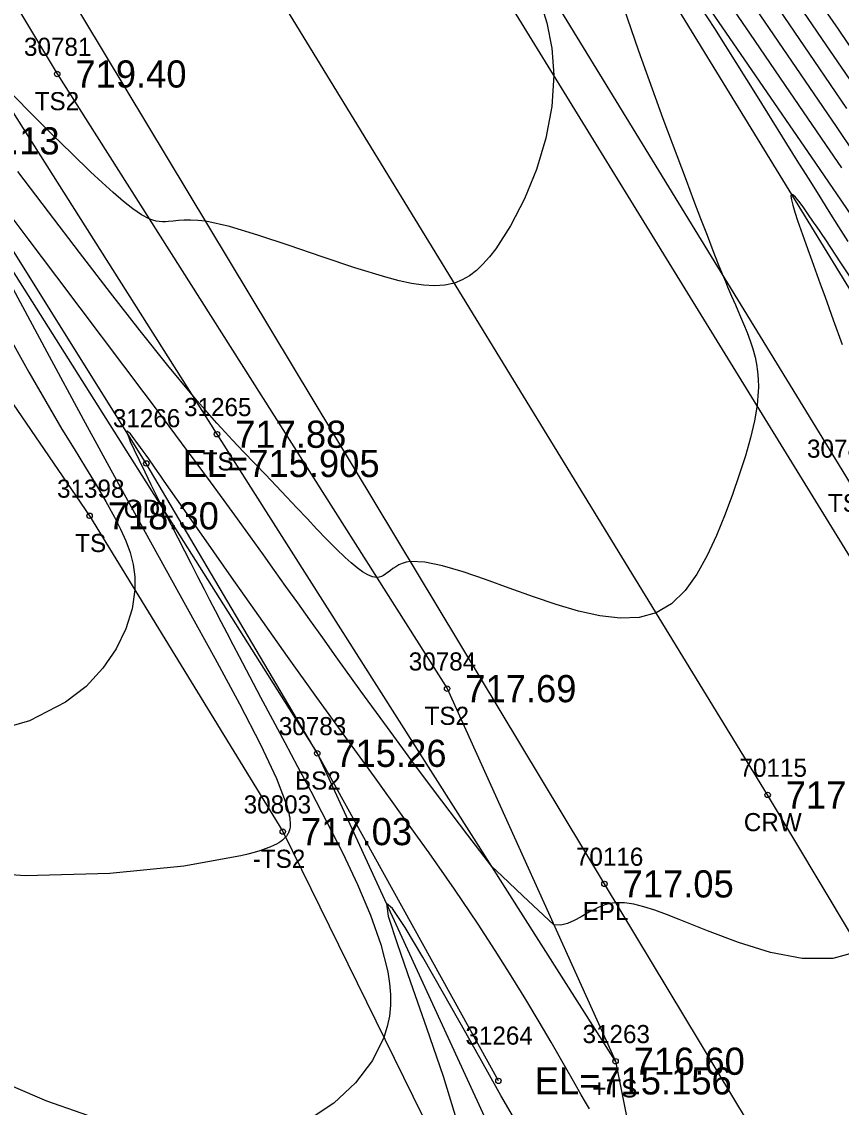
# Model space of a CAD drawing. Extents: x 1376587 to 1378239, y 1000335 to 1003031.
# Drawn here: x 1377110.1 to 1377155.3, y 1001997.9 to 1002057.8 of the extents above; entities that cross this region are included whole.
import ezdxf

# ---------------------------------------------------------------- set-up
doc = ezdxf.new("R2010")
doc.units = 0
for name, color, linetype in [('RD_DTM_BkLn1', 7, 'Continuous'), ('RD_DTM_BkLn2', 7, 'Continuous'), ('RD_DTM_BkLn_txCode', 7, 'Continuous'), ('RD_DTM_Major1', 7, 'Continuous'), ('RD_DTM_Minor1', 7, 'Continuous'), ('RD_EX_H2O', 7, 'Continuous'), ('RD_EX_H2O_txCode', 7, 'Continuous'), ('RD_EX_Road', 7, 'Continuous'), ('RD_EX_Road_txCode', 7, 'Continuous'), ('RD_EX_TX_H2O_ELEV', 7, 'Continuous'), ('RD_EX_TX_Misc_ELEV', 7, 'Continuous'), ('RD_EX_TX_Road_ELEV', 7, 'Continuous'), ('RD_HC_Survey_ELEV', 7, 'Continuous'), ('RD_HC_Survey_txCode', 7, 'Continuous'), ('RD_SMD_Locator', 7, 'Continuous')]:
    doc.layers.add(name, color=color, linetype=linetype)

msp = doc.modelspace()

# ---------------------------------------------------------------- linework, layer by layer
at = {"layer": 'RD_DTM_BkLn1'}
msp.add_lwpolyline([(1377340.411, 1001702.156), (1377308.865, 1001753.727), (1377278.246, 1001805.238), (1377245.962, 1001858.008), (1377214.824, 1001910.42), (1377182.966, 1001962.109), (1377151.242, 1002015.115), (1377120.387, 1002065.538), (1377089.615, 1002116.564), (1377055.769, 1002172.475), (1377024.269, 1002225.826), (1377004.131, 1002257.876), (1377003.447, 1002259.314)], dxfattribs=at)
at = {"layer": 'RD_DTM_BkLn2'}
for points in [[(1376977.592, 1002343.743), (1376991.525, 1002318.779), (1377012.226, 1002283.102), (1377032.893, 1002247.364), (1377053.281, 1002213.6), (1377075.695, 1002176.413), (1377096.747, 1002142.056), (1377117.513, 1002106.979), (1377138.493, 1002071.226), (1377160.243, 1002035.712), (1377181.074, 1001999.107), (1377204.311, 1001959.476)], [(1376971.766, 1002339.684), (1376984.16, 1002314.581), (1377005.368, 1002280.112), (1377027.082, 1002243.848), (1377048.279, 1002210.776), (1377069.87, 1002173.423), (1377092.065, 1002138.92), (1377112.017, 1002104.252), (1377133.641, 1002068.495), (1377155.53, 1002032.726), (1377177.087, 1001996.618), (1377201.678, 1001958.67), (1377205.328, 1001957.618)], [(1376933.477, 1002336.978), (1376936.207, 1002337.361), (1376942.118, 1002334.622), (1376963.252, 1002302.727), (1376984.874, 1002266.163), (1377004.611, 1002231.868), (1377027.248, 1002196.435), (1377047.864, 1002161.082), (1377069.437, 1002124.09), (1377090.339, 1002090.957), (1377112.039, 1002054.903), (1377133.555, 1002020.982), (1377142.847, 1002000.419), (1377146.96, 1001979.874), (1377168.451, 1001949.096), (1377180.608, 1001931.393), (1377190.285, 1001911.959), (1377184.466, 1001904.154), (1377176.345, 1001916.445), (1377168.914, 1001925.218), (1377157.418, 1001940.596), (1377135.248, 1001988.16)], [(1377142.847, 1002000.419), (1377120.857, 1002035.022), (1377093.975, 1002077.46), (1377068.464, 1002119.505), (1377041.306, 1002163.638), (1377022.11, 1002198.969), (1376992.664, 1002247.269), (1376968.66, 1002290.747), (1376938.21, 1002335.497), (1376936.932, 1002336.502), (1376934.733, 1002336.167)], [(1376931.277, 1002334.72), (1376930.538, 1002327.778), (1376948.096, 1002284.738), (1376977.707, 1002235.156), (1376998.585, 1002198.065), (1377023.427, 1002151.701), (1377053.922, 1002110.488), (1377069.919, 1002089.279), (1377076.048, 1002081.264), (1377085.906, 1002071.338), (1377113.825, 1002030.519), (1377124.485, 1002013.092), (1377135.759, 1001990.148)], [(1376935.374, 1002334.231), (1376953.076, 1002295.685), (1376977.004, 1002261.504), (1376998.814, 1002228.831), (1377019.729, 1002192.044), (1377041.392, 1002156.493), (1377062.715, 1002120.197), (1377083.309, 1002087.295), (1377105.033, 1002051.213), (1377126.385, 1002017.412), (1377141.025, 1001985.591), (1377143.73, 1001977.344), (1377160.135, 1001942.462), (1377172.58, 1001925.323), (1377184.431, 1001906.97)]]:
    msp.add_lwpolyline(points, dxfattribs=at)
at = {"layer": 'RD_DTM_Major1'}
for points in [[(1377155.327, 1002049.73), (1377154.447, 1002051.019), (1377152.461, 1002053.926), (1377150.287, 1002057.105), (1377148.043, 1002060.389)], [(1377137.214, 1001997.337), (1377136.526, 1001998.537), (1377135.797, 1001999.821), (1377134.58, 1002001.984), (1377133.352, 1002004.166), (1377132.205, 1002006.169), (1377131.235, 1002007.795), (1377130.536, 1002008.844), (1377130.201, 1002009.117), (1377130.305, 1002008.434), (1377130.791, 1002006.912), (1377131.537, 1002004.78), (1377132.423, 1002002.264), (1377133.327, 1001999.594), (1377134.13, 1001996.996)]]:
    msp.add_lwpolyline(points, dxfattribs=at)
at = {"layer": 'RD_DTM_Minor1'}
for points in [[(1377155.69, 1002045.66), (1377155.175, 1002046.472), (1377154.64, 1002047.319), (1377154.082, 1002048.208), (1377153.496, 1002049.145), (1377152.878, 1002050.136), (1377150.682, 1002053.664), (1377148.319, 1002057.413), (1377146.003, 1002060.972)], [(1377156.054, 1002050.505), (1377155.034, 1002052.002), (1377151.101, 1002057.761), (1377149.019, 1002060.81)], [(1377142.859, 1002059.835), (1377144.113, 1002056.183), (1377145.466, 1002052.454), (1377146.741, 1002049.041), (1377147.158, 1002047.936), (1377147.542, 1002046.924), (1377147.896, 1002046.002), (1377148.22, 1002045.166), (1377148.517, 1002044.414), (1377148.789, 1002043.741), (1377148.912, 1002043.443), (1377149.03, 1002043.161), (1377149.144, 1002042.894), (1377149.252, 1002042.64), (1377149.357, 1002042.397), (1377149.459, 1002042.164), (1377149.694, 1002041.623), (1377149.91, 1002041.12), (1377150.103, 1002040.643), (1377150.275, 1002040.184), (1377150.422, 1002039.73), (1377150.545, 1002039.272), (1377150.625, 1002038.888), (1377150.685, 1002038.489), (1377150.721, 1002038.068), (1377150.73, 1002037.619), (1377150.709, 1002037.138), (1377150.655, 1002036.618), (1377150.508, 1002035.765), (1377150.291, 1002034.83), (1377150.011, 1002033.83), (1377149.679, 1002032.782), (1377149.304, 1002031.702), (1377148.895, 1002030.608), (1377148.425, 1002029.442), (1377147.912, 1002028.322), (1377147.338, 1002027.291), (1377146.687, 1002026.392), (1377145.945, 1002025.668), (1377145.093, 1002025.163), (1377144.151, 1002024.91), (1377143.109, 1002024.866), (1377141.987, 1002024.996), (1377140.803, 1002025.262), (1377139.577, 1002025.626), (1377138.326, 1002026.05), (1377136.982, 1002026.532), (1377135.672, 1002027.003), (1377134.434, 1002027.423), (1377133.306, 1002027.753), (1377132.329, 1002027.955), (1377131.54, 1002027.99), (1377131.294, 1002027.953), (1377131.078, 1002027.89), (1377130.887, 1002027.808), (1377130.718, 1002027.712), (1377130.565, 1002027.609), (1377130.425, 1002027.503), (1377130.297, 1002027.403), (1377130.174, 1002027.311), (1377130.052, 1002027.231), (1377129.929, 1002027.169), (1377129.801, 1002027.129), (1377129.664, 1002027.117), (1377129.43, 1002027.157), (1377129.17, 1002027.266), (1377128.888, 1002027.436), (1377128.585, 1002027.657), (1377128.263, 1002027.923), (1377127.927, 1002028.225), (1377127.427, 1002028.703), (1377126.906, 1002029.227), (1377126.37, 1002029.785), (1377125.823, 1002030.365), (1377125.269, 1002030.955), (1377124.716, 1002031.545), (1377124.119, 1002032.173), (1377123.523, 1002032.794), (1377122.926, 1002033.416), (1377122.325, 1002034.046), (1377121.715, 1002034.692), (1377121.095, 1002035.363), (1377120.842, 1002035.64), (1377120.586, 1002035.925), (1377120.323, 1002036.22), (1377120.053, 1002036.527), (1377119.774, 1002036.85), (1377119.484, 1002037.19), (1377118.138, 1002038.82), (1377116.619, 1002040.724), (1377114.979, 1002042.826), (1377113.272, 1002045.045), (1377111.549, 1002047.303), (1377109.863, 1002049.523)], [(1377156.532, 1002046.122), (1377155.29, 1002047.941), (1377154.617, 1002048.925), (1377153.897, 1002049.977), (1377151.837, 1002052.983), (1377149.543, 1002056.33), (1377147.147, 1002059.83)], [(1377156.759, 1002055.006), (1377155.147, 1002057.372), (1377153.523, 1002059.753)], [(1377138.643, 1002059.049), (1377139.057, 1002057.725), (1377139.341, 1002056.319), (1377139.451, 1002054.833), (1377139.336, 1002053.114), (1377138.999, 1002051.363), (1377138.48, 1002049.64), (1377137.82, 1002048.007), (1377137.058, 1002046.524), (1377136.236, 1002045.252), (1377135.888, 1002044.803), (1377135.533, 1002044.404), (1377135.166, 1002044.057), (1377134.783, 1002043.767), (1377134.381, 1002043.536), (1377133.954, 1002043.367), (1377133.423, 1002043.251), (1377132.853, 1002043.214), (1377132.243, 1002043.249), (1377131.593, 1002043.345), (1377130.903, 1002043.493), (1377130.17, 1002043.684), (1377128.466, 1002044.201), (1377126.658, 1002044.806), (1377124.839, 1002045.433), (1377123.102, 1002046.014), (1377121.539, 1002046.482), (1377120.244, 1002046.771), (1377119.788, 1002046.826), (1377119.389, 1002046.844), (1377119.039, 1002046.837), (1377118.728, 1002046.812), (1377118.445, 1002046.782), (1377118.183, 1002046.754), (1377118.011, 1002046.743), (1377117.84, 1002046.741), (1377117.668, 1002046.753), (1377117.491, 1002046.782), (1377117.306, 1002046.832), (1377117.111, 1002046.908), (1377116.688, 1002047.134), (1377116.215, 1002047.459), (1377115.694, 1002047.87), (1377115.13, 1002048.356), (1377114.525, 1002048.907), (1377113.883, 1002049.51), (1377112.84, 1002050.51), (1377111.756, 1002051.57), (1377110.667, 1002052.657), (1377109.61, 1002053.735)], [(1377156.191, 1002053.993), (1377154.48, 1002056.505), (1377152.719, 1002059.085)], [(1377155.617, 1002052.992), (1377153.811, 1002055.64), (1377151.912, 1002058.421)], [(1377156.249, 1002043.034), (1377155.285, 1002044.483), (1377154.444, 1002045.741), (1377154.209, 1002046.091), (1377154.096, 1002046.258), (1377153.88, 1002046.578), (1377153.777, 1002046.731), (1377153.467, 1002047.183), (1377153.195, 1002047.57), (1377152.963, 1002047.882), (1377152.777, 1002048.108), (1377152.64, 1002048.239), (1377152.556, 1002048.263), (1377152.529, 1002048.169), (1377152.555, 1002047.965), (1377152.63, 1002047.664), (1377152.745, 1002047.278), (1377152.893, 1002046.821), (1377153.07, 1002046.306), (1377153.255, 1002045.779), (1377153.457, 1002045.215), (1377153.673, 1002044.617), (1377154.141, 1002043.329), (1377154.389, 1002042.646), (1377154.862, 1002041.334), (1377155.348, 1002039.966)], [(1377156.393, 1002006.508), (1377154.842, 1002006.086), (1377153.154, 1002006.094), (1377151.395, 1002006.423), (1377149.631, 1002006.964), (1377147.928, 1002007.608), (1377146.351, 1002008.245), (1377145.663, 1002008.515), (1377145.018, 1002008.75), (1377144.416, 1002008.941), (1377143.857, 1002009.079), (1377143.341, 1002009.155), (1377142.867, 1002009.161), (1377142.658, 1002009.137), (1377142.457, 1002009.098), (1377142.264, 1002009.044), (1377142.077, 1002008.979), (1377141.896, 1002008.903), (1377141.72, 1002008.82), (1377141.324, 1002008.605), (1377140.943, 1002008.383), (1377140.571, 1002008.179), (1377140.201, 1002008.02), (1377139.829, 1002007.932), (1377139.448, 1002007.941), (1377138.876, 1002008.479), (1377138.304, 1002009.017), (1377137.731, 1002009.555), (1377136.587, 1002010.632), (1377136.015, 1002011.17), (1377134.688, 1002012.889), (1377133.253, 1002014.788), (1377131.76, 1002016.795), (1377130.26, 1002018.837), (1377128.801, 1002020.842), (1377127.435, 1002022.737), (1377126.686, 1002023.781), (1377125.979, 1002024.77), (1377125.307, 1002025.714), (1377124.66, 1002026.622), (1377124.033, 1002027.503), (1377123.416, 1002028.367), (1377122.699, 1002029.364), (1377121.979, 1002030.36), (1377121.246, 1002031.367), (1377120.493, 1002032.395), (1377119.712, 1002033.454), (1377118.894, 1002034.555), (1377117.894, 1002035.895), (1377116.835, 1002037.306), (1377115.717, 1002038.792), (1377113.305, 1002041.995), (1377112.013, 1002043.714), (1377110.443, 1002045.807), (1377108.887, 1002047.873)], [(1377109.588, 1002043.066), (1377111.467, 1002039.566), (1377113.468, 1002035.862), (1377115.524, 1002032.089), (1377117.564, 1002028.379), (1377119.203, 1002025.424), (1377120.732, 1002022.658), (1377122.098, 1002020.134), (1377123.249, 1002017.904), (1377124.135, 1002016.02), (1377124.702, 1002014.535), (1377124.746, 1002014.387), (1377124.785, 1002014.246), (1377124.818, 1002014.11), (1377124.845, 1002013.981), (1377124.867, 1002013.857), (1377124.882, 1002013.739), (1377124.892, 1002013.603), (1377124.894, 1002013.476), (1377124.885, 1002013.355), (1377124.867, 1002013.241), (1377124.837, 1002013.133), (1377124.798, 1002013.031), (1377124.777, 1002012.987), (1377124.753, 1002012.944), (1377124.728, 1002012.903), (1377124.7, 1002012.862), (1377124.67, 1002012.822), (1377124.637, 1002012.783), (1377124.56, 1002012.702), (1377124.472, 1002012.624), (1377124.372, 1002012.548), (1377124.262, 1002012.476), (1377124.139, 1002012.405), (1377124.004, 1002012.336), (1377123.774, 1002012.234), (1377123.514, 1002012.135), (1377123.224, 1002012.038), (1377122.904, 1002011.944), (1377122.554, 1002011.851), (1377122.174, 1002011.759), (1377119.02, 1002011.189), (1377114.932, 1002010.772), (1377110.279, 1002010.656), (1377105.43, 1002010.989)], [(1377109.282, 1002040.59), (1377110.465, 1002038.455), (1377111.603, 1002036.476), (1377112.3, 1002035.308), (1377112.966, 1002034.216), (1377113.595, 1002033.192), (1377114.181, 1002032.226), (1377114.719, 1002031.311), (1377115.204, 1002030.437), (1377115.538, 1002029.783), (1377115.826, 1002029.138), (1377116.059, 1002028.492), (1377116.226, 1002027.834), (1377116.316, 1002027.154), (1377116.32, 1002026.44), (1377116.166, 1002025.383), (1377115.822, 1002024.281), (1377115.285, 1002023.174), (1377114.554, 1002022.103), (1377113.626, 1002021.108), (1377112.5, 1002020.228), (1377110.5, 1002019.209), (1377108.202, 1002018.542)], [(1377141.409, 1001997.789), (1377141.188, 1001998.168), (1377140.957, 1001998.569), (1377140.456, 1001999.448), (1377140.18, 1001999.931), (1377139.885, 1002000.447), (1377139.296, 1002001.47), (1377138.634, 1002002.6), (1377137.9, 1002003.825), (1377137.093, 1002005.138), (1377136.214, 1002006.527), (1377135.262, 1002007.983), (1377133.956, 1002009.908), (1377132.554, 1002011.912), (1377131.074, 1002013.985), (1377129.538, 1002016.114), (1377127.963, 1002018.287), (1377126.371, 1002020.493), (1377124.747, 1002022.762), (1377123.162, 1002024.996), (1377121.653, 1002027.138), (1377120.255, 1002029.13), (1377117.944, 1002032.435), (1377117.754, 1002032.707), (1377117.573, 1002032.965), (1377117.401, 1002033.211), (1377117.084, 1002033.662), (1377116.938, 1002033.868), (1377116.78, 1002034.089), (1377116.634, 1002034.293), (1377116.378, 1002034.644), (1377116.268, 1002034.79), (1377116.171, 1002034.915), (1377116.073, 1002035.036), (1377115.993, 1002035.125), (1377115.933, 1002035.181), (1377115.894, 1002035.2), (1377115.878, 1002035.18), (1377115.885, 1002035.119), (1377115.899, 1002035.067), (1377115.921, 1002035.002), (1377115.949, 1002034.926), (1377115.984, 1002034.837), (1377116.025, 1002034.737), (1377116.072, 1002034.627), (1377116.282, 1002034.159), (1377116.551, 1002033.588), (1377116.864, 1002032.94), (1377117.209, 1002032.24), (1377117.571, 1002031.513), (1377117.938, 1002030.783), (1377118.321, 1002030.03), (1377118.694, 1002029.297), (1377119.062, 1002028.58), (1377119.425, 1002027.874), (1377119.786, 1002027.173), (1377120.147, 1002026.474), (1377120.449, 1002025.887), (1377120.755, 1002025.293), (1377121.068, 1002024.688), (1377121.389, 1002024.066), (1377121.722, 1002023.426), (1377122.07, 1002022.761), (1377122.648, 1002021.666), (1377123.264, 1002020.506), (1377123.913, 1002019.287), (1377124.592, 1002018.013), (1377125.297, 1002016.689), (1377126.024, 1002015.319), (1377126.915, 1002013.621), (1377127.79, 1002011.895), (1377128.605, 1002010.174), (1377129.32, 1002008.487), (1377129.892, 1002006.868), (1377130.279, 1002005.347), (1377130.38, 1002004.715), (1377130.433, 1002004.103), (1377130.432, 1002003.505), (1377130.374, 1002002.915), (1377130.253, 1002002.327), (1377130.065, 1002001.736), (1377129.435, 1002000.468), (1377128.505, 1001999.231), (1377127.295, 1001998.096), (1377125.827, 1001997.134)], [(1377115.259, 1001996.894), (1377111.462, 1001998.213), (1377107.641, 1001999.856)]]:
    msp.add_lwpolyline(points, dxfattribs=at)
at = {"layer": 'RD_EX_H2O'}
msp.add_lwpolyline([(1377136.384, 1001999.335), (1377126.385, 1002017.412), (1377116.954, 1002033.408), (1377090.35, 1002075.98), (1377065.423, 1002117.585), (1377038.304, 1002163.028), (1377017.874, 1002196.373), (1376989.721, 1002244.928), (1376963.62, 1002288.233), (1376935.748, 1002334.332)], dxfattribs=at)
at = {"layer": 'RD_EX_Road'}
for points in [[(1377350.339, 1001708.261), (1377317.923, 1001758.892), (1377286.961, 1001809.893), (1377254.767, 1001863.401), (1377224.604, 1001914.857), (1377192.26, 1001967.361), (1377160.973, 1002019.841), (1377129.715, 1002070.663), (1377099.389, 1002121.709), (1377064.159, 1002179.082), (1377033.485, 1002231.09), (1377014.7, 1002262.97), (1377013.314, 1002264.907)], [(1377330.916, 1001696.377), (1377301.062, 1001747.923), (1377269.086, 1001800.224), (1377238.031, 1001851.797), (1377206.51, 1001905.086), (1377174.784, 1001956.207), (1377142.237, 1002010.206), (1377112.371, 1002059.861), (1377081.07, 1002112.138), (1377047.747, 1002166.267), (1377015.04, 1002220.702), (1376995.387, 1002252.515), (1376994.747, 1002253.913)]]:
    msp.add_lwpolyline(points, dxfattribs=at)
at = {"layer": 'RD_SMD_Locator'}
for centre in [(1377112.039, 1002054.903), (1377120.857, 1002035.022), (1377116.954, 1002033.408), (1377113.825, 1002030.519), (1377133.555, 1002020.982), (1377126.385, 1002017.412), (1377151.242, 1002015.115), (1377124.485, 1002013.092), (1377142.237, 1002010.206), (1377142.847, 1002000.419), (1377136.384, 1001999.335)]:
    msp.add_circle(centre, 0.15, dxfattribs=at)

# ---------------------------------------------------------------- texts
at = {"layer": 'RD_DTM_BkLn_txCode'}
for s, p in [('30781', (1377110.204, 1002055.903)), ('TS2', (1377110.795, 1002052.903)), ('31265', (1377119.038, 1002036.022)), ('30785', (1377153.412, 1002033.726)), ('TS', (1377120.062, 1002033.022)), ('31398', (1377112.03, 1002031.519)), ('TS1', (1377154.569, 1002030.726)), ('TS', (1377113.03, 1002028.519)), ('30784', (1377131.437, 1002021.982)), ('TS2', (1377132.311, 1002018.982)), ('30783', (1377124.267, 1002018.412)), ('BS2', (1377125.157, 1002015.412)), ('30803', (1377122.328, 1002014.092)), ('-TS2', (1377122.831, 1002011.092)), ('31263', (1377141.028, 1002001.419)), ('+TS', (1377141.564, 1001998.419))]:
    msp.add_text(s, height=1, dxfattribs=at).set_placement(p)
at = {"layer": 'RD_EX_H2O_txCode'}
for s, p in [('31266', (1377115.111, 1002035.408)), ('ODL', (1377115.71, 1002030.408)), ('31264', (1377134.565, 1002001.335))]:
    msp.add_text(s, height=1, dxfattribs=at).set_placement(p)
at = {"layer": 'RD_EX_Road_txCode'}
for s, p in [('70116', (1377140.662, 1002011.206)), ('EPL', (1377141.032, 1002008.206))]:
    msp.add_text(s, height=1, dxfattribs=at).set_placement(p)
at = {"layer": 'RD_EX_TX_H2O_ELEV'}
for s, p in [('EL=715.905', (1377118.954, 1002032.658)), ('EL=715.156', (1377138.384, 1001998.585))]:
    msp.add_text(s, height=1.5, dxfattribs=at).set_placement(p)
at = {"layer": 'RD_EX_TX_Misc_ELEV'}
for s, p in [('719.40', (1377113.039, 1002054.153)), ('717.13', (1377106.033, 1002050.463)), ('717.88', (1377121.857, 1002034.272)), ('718.30', (1377114.825, 1002029.769)), ('717.69', (1377134.555, 1002020.232)), ('715.26', (1377127.385, 1002016.662)), ('717.03', (1377125.485, 1002012.342)), ('716.60', (1377143.847, 1001999.669))]:
    msp.add_text(s, height=1.5, dxfattribs=at).set_placement(p)
at = {"layer": 'RD_EX_TX_Road_ELEV'}
msp.add_text('717.05', height=1.5, dxfattribs=at).set_placement((1377143.237, 1002009.456))
at = {"layer": 'RD_HC_Survey_ELEV'}
msp.add_text('717.45', height=1.5, dxfattribs=at).set_placement((1377152.242, 1002014.365))
at = {"layer": 'RD_HC_Survey_txCode'}
for s, p in [('70115', (1377149.691, 1002016.115)), ('CRW', (1377149.927, 1002013.115))]:
    msp.add_text(s, height=1, dxfattribs=at).set_placement(p)

doc.saveas('drawing.dxf')
